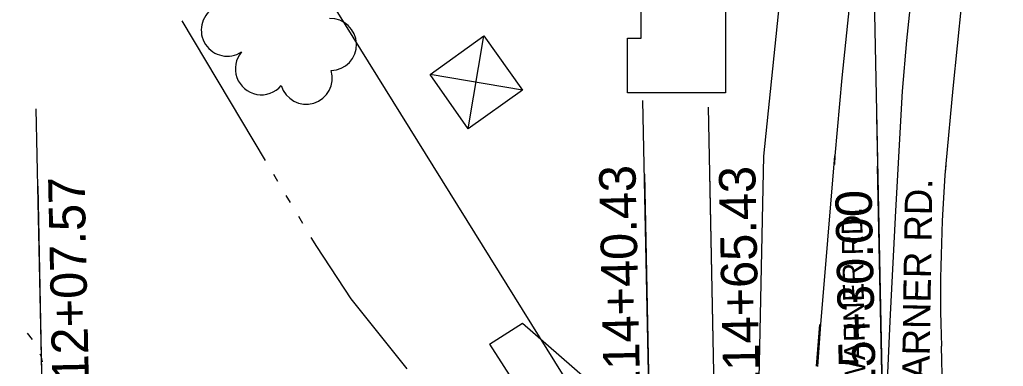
# Model space of a CAD drawing. Extents: x -25029 to 2274964, y -81170 to 687028.
# Drawn here: x -3398 to -3020.5, y -66300.4 to -66167.3 of the extents above; entities that cross this region are included whole.
import ezdxf

# ---------------------------------------------------------------- set-up
doc = ezdxf.new("R2010")
doc.units = 0
for name, color, linetype in [('81911BEA - RW_X_Fee_RW', 7, 'Continuous'), ('AP_X_Runway', 7, 'Continuous'), ('BD_X_Canopy', 7, 'Continuous'), ('BLDG', 7, 'Continuous'), ('BR_X_Rail_Object', 7, 'Continuous'), ('Default', 7, 'Continuous'), ('GE_X_CL_100', 7, 'Continuous'), ('GE_X_CL_2000', 7, 'Continuous'), ('PV_X_Curb', 7, 'Continuous'), ('PV_X_EOP', 7, 'Continuous'), ('TRANSPWRLN', 7, 'Continuous'), ('TREES', 7, 'Continuous'), ('WATER', 7, 'Continuous')]:
    doc.layers.add(name, color=color, linetype=linetype)

msp = doc.modelspace()

# ---------------------------------------------------------------- linework, layer by layer
at = {"layer": '81911BEA - RW_X_Fee_RW'}
for p, q in [((-3217.66, -66291.92), (-3205.03, -66283.84)), ((-3205.03, -66283.84), (-3155.95, -66326.61)), ((-3217.66, -66291.92), (-3175.8, -66357.04))]:
    msp.add_line(p, q, dxfattribs=at)
msp.add_lwpolyline([(-3059.11, -65932.69), (-3084.71, -66026.82), (-3085.71, -66032.17), (-3102.55, -66122.73), (-3112.52, -66219.77), (-3114.54, -66317.4)], dxfattribs=at)
at = {"layer": 'AP_X_Runway'}
msp.add_line((-3065.05, -66398.88), (-3072.02, -66054.83), dxfattribs=at)
at = {"layer": 'BD_X_Canopy'}
for p, q in [((-3154.6, -66400.69), (-3158.13, -66226.58)), ((-3129.61, -66400.19), (-3133.13, -66226.07)), ((-3065.05, -66398.88), (-3068.58, -66224.77)), ((-3387.41, -66405.56), (-3390.94, -66231.3))]:
    msp.add_line(p, q, dxfattribs=at)
at = {"layer": 'BLDG'}
msp.add_lwpolyline([(-3164.77, -66174.43), (-3159.45, -66174.43), (-3159.42, -66147.79), (-3131.75, -66147.82), (-3131.76, -66150.65), (-3127.11, -66150.66), (-3127.16, -66195.45), (-3164.79, -66195.4)], close=True, dxfattribs=at)
at = {"layer": 'BR_X_Rail_Object'}
msp.add_line((-3678.76, -65516.39), (-3115.54, -66422.83), dxfattribs=at)
at = {"layer": 'Default'}
for p, q in [((-3065.05, -66398.77), (-3068.73, -66223.53)), ((-3042.52, -66222.66), (-3042.65, -66225.12))]:
    msp.add_line(p, q, dxfattribs=at)
at = {"layer": 'GE_X_CL_100'}
for p, q in [((-3387.51, -66400.56), (-3391.72, -66201.51)), ((-3154.7, -66395.7), (-3158.83, -66198.39)), ((-3129.71, -66395.19), (-3133.64, -66200.95)), ((-3065.15, -66393.88), (-3068.99, -66204.35))]:
    msp.add_line(p, q, dxfattribs=at)
at = {"layer": 'GE_X_CL_2000'}
msp.add_lwpolyline([(-3010.47, -65940.2), (-3015.76, -65959.11), (-3020.84, -65978.07), (-3025.5, -65997.44), (-3029.96, -66016.86), (-3034.21, -66036.33), (-3038.27, -66055.84), (-3042.13, -66075.39), (-3045.8, -66094.97), (-3051.35, -66126.69), (-3053.24, -66138.81), (-3054.93, -66150.96), (-3056.42, -66163.14), (-3057.7, -66175.34), (-3059.3, -66194.82), (-3061.84, -66240.66), (-3064.03, -66283.11), (-3065.28, -66311.62), (-3065.57, -66349.95), (-3065.22, -66397.45)], dxfattribs=at)
at = {"layer": 'PV_X_Curb'}
msp.add_line((-3092.21, -66300.4), (-3090.96, -66284.35), dxfattribs=at)
at = {"layer": 'PV_X_EOP'}
for p, q in [((-3078.94, -66155.89), (-3082.4, -66189.63)), ((-3036.51, -66160.95), (-3039.87, -66193.77)), ((-3082.4, -66189.63), (-3085.15, -66219.59)), ((-3039.87, -66193.77), (-3042.52, -66222.66)), ((-3090.46, -66284.39), (-3085.15, -66219.59)), ((-3085.15, -66219.59), (-3085.33, -66222.9)), ((-3091.71, -66300.44), (-3090.46, -66284.39)), ((-3043.41, -66329.3), (-3044.26, -66292.69))]:
    msp.add_line(p, q, dxfattribs=at)
msp.add_arc((-2422.98, -66273.01), 621.59, 175.35389, 181.81427, dxfattribs=at)
at = {"layer": 'TRANSPWRLN'}
for p, q in [((-3225.94, -66209.29), (-3219.87, -66173.53)), ((-3205.02, -66194.45), (-3240.43, -66188.43))]:
    msp.add_line(p, q, dxfattribs=at)
msp.add_lwpolyline([(-3225.94, -66209.29), (-3240.43, -66188.43), (-3219.87, -66173.53), (-3205.02, -66194.45), (-3225.94, -66209.29)], dxfattribs=at)
at = {"layer": 'TREES'}
for centre, start, end in [((-3318.34, -66171.34), 123.1837, 303.1837), ((-3278.78, -66176.89), 271.7405, 91.7405), ((-3305.25, -66186.18), 139.6591, 319.6591), ((-3288.05, -66189.77), 196.7658, 16.7658)]:
    msp.add_arc(centre, 10, start, end, dxfattribs=at)
at = {"layer": 'WATER'}
for p, q in [((-3303.69, -66221.44), (-3335.7, -66167.76)), ((-3298.89, -66229.49), (-3300.49, -66226.81)), ((-3294.09, -66237.55), (-3295.69, -66234.86)), ((-3289.29, -66245.6), (-3290.89, -66242.92)), ((-3395.15, -66287.74), (-3393.18, -66290.17))]:
    msp.add_line(p, q, dxfattribs=at)
for points in [[(-3249.3, -66301.4), (-3270.79, -66274.45), (-3284.02, -66254.44), (-3286.09, -66250.97)], [(-3390.25, -66295.63), (-3389.94, -66296.34), (-3389.43, -66298.64)]]:
    msp.add_lwpolyline(points, dxfattribs=at)

# ---------------------------------------------------------------- texts
at = {"layer": 'Default'}
msp.add_text('WARNER RD.', height=8, rotation=91.1755, dxfattribs=at).set_placement((-3073.29, -66308.17))
at = {"layer": 'GE_X_CL_100'}
for s, height, rotation, p in [('Sta. 114+40.43', 14, 91.1965, (-3159.03, -66350.51)), ('Sta. 114+65.43', 14, 91.1605, (-3113.13, -66350.87)), ('Sta. 112+07.57', 14, 91.211, (-3370.45, -66355.03)), ('WARNER RD.', 10.5, 89.1072, (-3049.07, -66318.89)), ('Sta. 115+30.00', 14, 91.1605, (-3068.43, -66360.08))]:
    msp.add_text(s, height=height, rotation=rotation, dxfattribs=at).set_placement(p)

doc.saveas('drawing.dxf')
